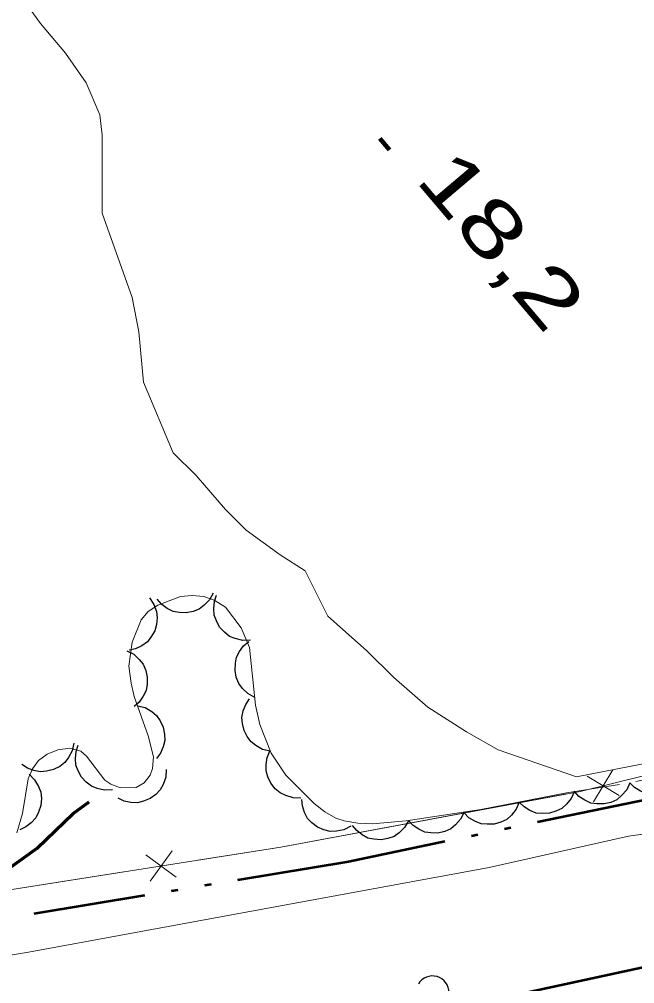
# Model space of a CAD drawing. Extents: x 386081 to 389416, y 5130568 to 5134082.
# Drawn here: x 388431 to 388463.8, y 5132371.2 to 5132422.8 of the extents above; entities that cross this region are included whole.
import ezdxf

# ---------------------------------------------------------------- set-up
doc = ezdxf.new("R2010")
doc.units = 0
doc.header["$LTSCALE"] = 1.2
for name, pattern in [('DASH_DOUBLE_DOT', [9.2, 5, -1.2, 0.3, -1.2, 0.3, -1.2]), ('DOT_DASHED', [7.7, 5, -1.2, 0.3, -1.2]), ('LONG_DASHED', [7.5, 6, -1.5])]:
    doc.linetypes.add(name, pattern=pattern)
for name, color, linetype, lineweight in [('1', 7, 'Continuous', 53), ('2', 7, 'Continuous', 13), ('22', 7, 'Continuous', 13), ('3', 7, 'Continuous', 140), ('37', 7, 'Continuous', 13), ('4', 7, 'DASH_DOUBLE_DOT', 53), ('44', 7, 'Continuous', 25)]:
    doc.layers.add(name, color=color, linetype=linetype, lineweight=lineweight)

msp = doc.modelspace()

# ---------------------------------------------------------------- linework, layer by layer
at = {"layer": '1'}
msp.add_lwpolyline([(388446.18, 5132368.2), (388465.26, 5132372.33), (388472.56, 5132374.25), (388474.72, 5132375.17), (388479.19, 5132376.69), (388484.26, 5132378.8), (388486.19, 5132379.98), (388490.85, 5132382.43), (388530.02, 5132397.25), (388533.21, 5132398.12), (388538.04, 5132399.78), (388541.58, 5132401.37), (388546.16, 5132403.76), (388549.6, 5132405.2), (388553.48, 5132406.45), (388555.67, 5132407.55), (388557.58, 5132408.87), (388558.67, 5132410), (388559.66, 5132410.47), (388559.96, 5132410.11), (388560.45, 5132409.26)], dxfattribs=at)
at = {"layer": '2', "linetype": 'LONG_DASHED'}
msp.add_lwpolyline([(388429.44, 5132425.45), (388430.89, 5132424.24), (388432.11, 5132422.54), (388433.44, 5132420.96), (388434.54, 5132419.38), (388435.27, 5132417.67), (388435.39, 5132416.57), (388435.4, 5132412.41), (388436.99, 5132407.9), (388437.36, 5132406.07), (388437.61, 5132403.38), (388439.19, 5132399.6), (388440.41, 5132398.39), (388441.98, 5132396.57), (388443.08, 5132395.48), (388444.9, 5132394.15), (388446.23, 5132393.3), (388447.45, 5132390.87), (388449.51, 5132389.05), (388450.97, 5132387.6), (388452.79, 5132386.02), (388454.85, 5132384.69), (388456.54, 5132383.73), (388460.72, 5132382.29)], dxfattribs=at)
at = {"layer": '2'}
msp.add_lwpolyline([(388419.01, 5132370.61), (388424.33, 5132371.88), (388426.66, 5132372.12), (388431.47, 5132372.93), (388456.07, 5132377.44), (388463.5, 5132379.12), (388467.58, 5132379.69), (388471.63, 5132380.65), (388473.26, 5132381.38), (388477.53, 5132382.88), (388482.99, 5132385.21), (388482.63, 5132385.53), (388478.94, 5132385.62), (388476.25, 5132385.32), (388460.72, 5132382.29)], dxfattribs=at)
at = {"layer": '22', "linetype": 'LONG_DASHED', "lineweight": 70}
msp.add_lwpolyline([(388423.73, 5132356.44), (388422.69, 5132361.14), (388422.85, 5132363.36), (388424.22, 5132367.07), (388424.56, 5132367.81), (388425.39, 5132369.17), (388426.09, 5132370.65), (388428.47, 5132374.23), (388429.44, 5132376.2), (388430.28, 5132377.31), (388431.92, 5132378.49), (388433.85, 5132380.34), (388434.7, 5132380.96)], dxfattribs=at)
at = {"layer": '3'}
msp.add_line((388450.23, 5132416.4), (388450.74, 5132415.79), dxfattribs=at)
at = {"layer": '37'}
for p, q in [((388461.63, 5132380.96), (388462.66, 5132382.67)), ((388463, 5132381.3), (388461.29, 5132382.33)), ((388450.36, 5132379.55), (388460.2, 5132381.38)), ((388439.35, 5132376.94), (388437.73, 5132378.12)), ((388437.95, 5132376.72), (388439.13, 5132378.34))]:
    msp.add_line(p, q, dxfattribs=at)
for points in [[(388382.76, 5132381.34), (388386.68, 5132376.84), (388390.06, 5132373.88), (388393.14, 5132371.84), (388397.66, 5132371.55), (388411.64, 5132373.75), (388427.27, 5132375.76), (388444.94, 5132378.54), (388460.92, 5132381.51), (388478.12, 5132385.76), (388491.49, 5132389.76), (388498.92, 5132392.53), (388505.86, 5132395.26), (388512.56, 5132399.08)], [(388440.51, 5132377.84), (388444.94, 5132378.54), (388450.36, 5132379.55)], [(388426.68, 5132375.68), (388427.27, 5132375.76), (388436.56, 5132377.22)]]:
    msp.add_lwpolyline(points, dxfattribs=at)
at = {"layer": '4'}
msp.add_lwpolyline([(388555.7, 5132410.87), (388548.31, 5132409.08), (388539.26, 5132407.17), (388529.14, 5132404.88), (388522.41, 5132402.59), (388516.2, 5132399.46), (388509.59, 5132395.92), (388502.1, 5132392.15), (388488.46, 5132387.3), (388477.06, 5132384.21), (388464.51, 5132381.09), (388448.55, 5132377.76), (388422.19, 5132373.38), (388411.46, 5132371.2), (388404.14, 5132369.59), (388399.34, 5132368.92), (388394.7, 5132369.24), (388390.24, 5132370.72), (388385.87, 5132374.43), (388383.76, 5132376.34), (388382.41, 5132378.01), (388380.54, 5132381.15)], dxfattribs=at)
at = {"layer": '44', "linetype": 'DOT_DASHED', "lineweight": 13}
msp.add_lwpolyline([(388471.56, 5132383.48), (388463.02, 5132381.88), (388460.2, 5132381.44), (388455.61, 5132380.54), (388451.63, 5132379.94), (388449.84, 5132379.79), (388449.05, 5132379.82), (388448.32, 5132379.95), (388447.88, 5132380.09), (388447.28, 5132380.42), (388446.72, 5132380.87), (388445.2, 5132382.38), (388444.42, 5132383.55), (388443.81, 5132385.09), (388443.59, 5132386.13), (388443.26, 5132389.2), (388442.82, 5132390.26), (388441.99, 5132391.36), (388441.38, 5132391.73), (388440.82, 5132391.92), (388440.2, 5132391.99), (388439.57, 5132391.92), (388438.36, 5132391.47), (388437.86, 5132391.13), (388437.47, 5132390.68), (388437, 5132389.48), (388436.82, 5132388.21), (388436.94, 5132387.3), (388437.11, 5132386.58), (388437.86, 5132384.49), (388438.14, 5132383.36), (388438.09, 5132382.74), (388437.95, 5132382.38), (388437.63, 5132381.98), (388437.21, 5132381.73), (388436.38, 5132381.7), (388435.86, 5132381.9), (388435.54, 5132382.12), (388434.56, 5132383.4), (388434.25, 5132383.66), (388433.66, 5132383.83), (388433.02, 5132383.74), (388432.46, 5132383.51), (388432, 5132383.17), (388431.68, 5132382.72), (388431.45, 5132382.19), (388431.14, 5132380.34), (388430.83, 5132379.3)], dxfattribs=at)
at = {"layer": '44'}
for points in [[(388441.32, 5132392.11), (388441.13, 5132391.75), (388440.84, 5132391.46), (388440.58, 5132391.25), (388440.25, 5132391.13), (388439.89, 5132391.05), (388439.51, 5132391.08), (388439.19, 5132391.13), (388438.87, 5132391.29), (388438.58, 5132391.51), (388438.34, 5132391.78)], [(388443.32, 5132389.6), (388442.9, 5132389.58), (388442.5, 5132389.68), (388442.2, 5132389.8), (388441.92, 5132390.02), (388441.67, 5132390.29), (388441.5, 5132390.63), (388441.38, 5132390.94), (388441.36, 5132391.29), (388441.39, 5132391.66), (388441.51, 5132392)], [(388437.93, 5132391.85), (388438.16, 5132391.5), (388438.29, 5132391.12), (388438.34, 5132390.79), (388438.3, 5132390.44), (388438.2, 5132390.09), (388438, 5132389.76), (388437.81, 5132389.5), (388437.52, 5132389.3), (388437.18, 5132389.13), (388436.83, 5132389.06)], [(388443.55, 5132386.54), (388443.18, 5132386.74), (388442.89, 5132387.02), (388442.69, 5132387.28), (388442.56, 5132387.61), (388442.49, 5132387.98), (388442.51, 5132388.36), (388442.57, 5132388.68), (388442.73, 5132388.99), (388442.95, 5132389.29), (388443.23, 5132389.52)], [(388436.71, 5132389.03), (388437.09, 5132388.84), (388437.38, 5132388.56), (388437.59, 5132388.31), (388437.72, 5132387.98), (388437.8, 5132387.62), (388437.79, 5132387.24), (388437.74, 5132386.91), (388437.59, 5132386.6), (388437.37, 5132386.29), (388437.1, 5132386.06)], [(388444.37, 5132383.67), (388443.96, 5132383.76), (388443.61, 5132383.96), (388443.35, 5132384.16), (388443.14, 5132384.44), (388442.97, 5132384.77), (388442.89, 5132385.15), (388442.86, 5132385.47), (388442.93, 5132385.82), (388443.06, 5132386.16), (388443.27, 5132386.46)], [(388437.28, 5132386.09), (388437.69, 5132385.99), (388438.04, 5132385.78), (388438.29, 5132385.57), (388438.49, 5132385.28), (388438.65, 5132384.95), (388438.72, 5132384.57), (388438.74, 5132384.24), (388438.66, 5132383.9), (388438.51, 5132383.56), (388438.3, 5132383.27)], [(388433.88, 5132384.09), (388433.8, 5132383.68), (388433.6, 5132383.33), (388433.41, 5132383.06), (388433.13, 5132382.85), (388432.8, 5132382.68), (388432.42, 5132382.6), (388432.1, 5132382.56), (388431.75, 5132382.63), (388431.41, 5132382.76), (388431.11, 5132382.95)], [(388435.94, 5132381.6), (388435.52, 5132381.58), (388435.13, 5132381.67), (388434.82, 5132381.79), (388434.54, 5132382.01), (388434.29, 5132382.28), (388434.11, 5132382.62), (388433.99, 5132382.92), (388433.97, 5132383.27), (388434, 5132383.64), (388434.11, 5132383.98)], [(388446.01, 5132381.16), (388445.59, 5132381.17), (388445.21, 5132381.29), (388444.91, 5132381.43), (388444.64, 5132381.66), (388444.41, 5132381.95), (388444.25, 5132382.3), (388444.15, 5132382.61), (388444.15, 5132382.96), (388444.21, 5132383.33), (388444.35, 5132383.66)], [(388438.82, 5132382.69), (388438.8, 5132382.27), (388438.66, 5132381.89), (388438.5, 5132381.6), (388438.26, 5132381.35), (388437.96, 5132381.13), (388437.6, 5132380.99), (388437.29, 5132380.91), (388436.93, 5132380.93), (388436.57, 5132381), (388436.25, 5132381.16)], [(388431.49, 5132382.43), (388431.79, 5132382.14), (388431.99, 5132381.78), (388432.12, 5132381.48), (388432.15, 5132381.13), (388432.12, 5132380.76), (388431.99, 5132380.4), (388431.85, 5132380.1), (388431.61, 5132379.84), (388431.32, 5132379.62), (388430.99, 5132379.47)], [(388466.53, 5132382.54), (388466.36, 5132382.15), (388466.1, 5132381.84), (388465.85, 5132381.62), (388465.54, 5132381.47), (388465.18, 5132381.37), (388464.8, 5132381.37), (388464.47, 5132381.4), (388464.15, 5132381.53), (388463.83, 5132381.73), (388463.58, 5132381.98)], [(388463.58, 5132381.97), (388463.41, 5132381.59), (388463.13, 5132381.29), (388462.88, 5132381.07), (388462.56, 5132380.93), (388462.2, 5132380.85), (388461.82, 5132380.85), (388461.49, 5132380.89), (388461.17, 5132381.04), (388460.86, 5132381.24), (388460.62, 5132381.51)], [(388460.62, 5132381.52), (388460.45, 5132381.14), (388460.19, 5132380.83), (388459.95, 5132380.6), (388459.63, 5132380.45), (388459.28, 5132380.35), (388458.89, 5132380.34), (388458.57, 5132380.36), (388458.24, 5132380.5), (388457.93, 5132380.69), (388457.67, 5132380.94)], [(388448.68, 5132379.65), (388448.31, 5132379.46), (388447.91, 5132379.39), (388447.58, 5132379.37), (388447.24, 5132379.46), (388446.9, 5132379.61), (388446.6, 5132379.84), (388446.37, 5132380.07), (388446.2, 5132380.38), (388446.09, 5132380.74), (388446.05, 5132381.09)], [(388457.67, 5132380.94), (388457.51, 5132380.56), (388457.25, 5132380.25), (388457, 5132380.02), (388456.69, 5132379.87), (388456.33, 5132379.77), (388455.95, 5132379.76), (388455.63, 5132379.78), (388455.3, 5132379.92), (388454.98, 5132380.11), (388454.73, 5132380.37)], [(388454.72, 5132380.41), (388454.54, 5132380.03), (388454.27, 5132379.73), (388454.01, 5132379.52), (388453.69, 5132379.38), (388453.33, 5132379.29), (388452.95, 5132379.3), (388452.63, 5132379.34), (388452.31, 5132379.49), (388452, 5132379.69), (388451.76, 5132379.96)], [(388451.76, 5132379.95), (388451.55, 5132379.59), (388451.26, 5132379.3), (388450.99, 5132379.11), (388450.66, 5132378.99), (388450.3, 5132378.93), (388449.91, 5132378.96), (388449.59, 5132379.02), (388449.28, 5132379.19), (388448.99, 5132379.42), (388448.77, 5132379.7)]]:
    msp.add_lwpolyline(points, dxfattribs=at)
msp.add_arc((388453.036, 5132370.778), 0.875, 282.2692, 149.7263, dxfattribs=at)

# ---------------------------------------------------------------- texts
at = {"layer": '3', "width": 1.4}
msp.add_text('18,2   ', height=3, rotation=310.294, dxfattribs=at).set_placement((388452.06, 5132414.18))

doc.saveas('drawing.dxf')
